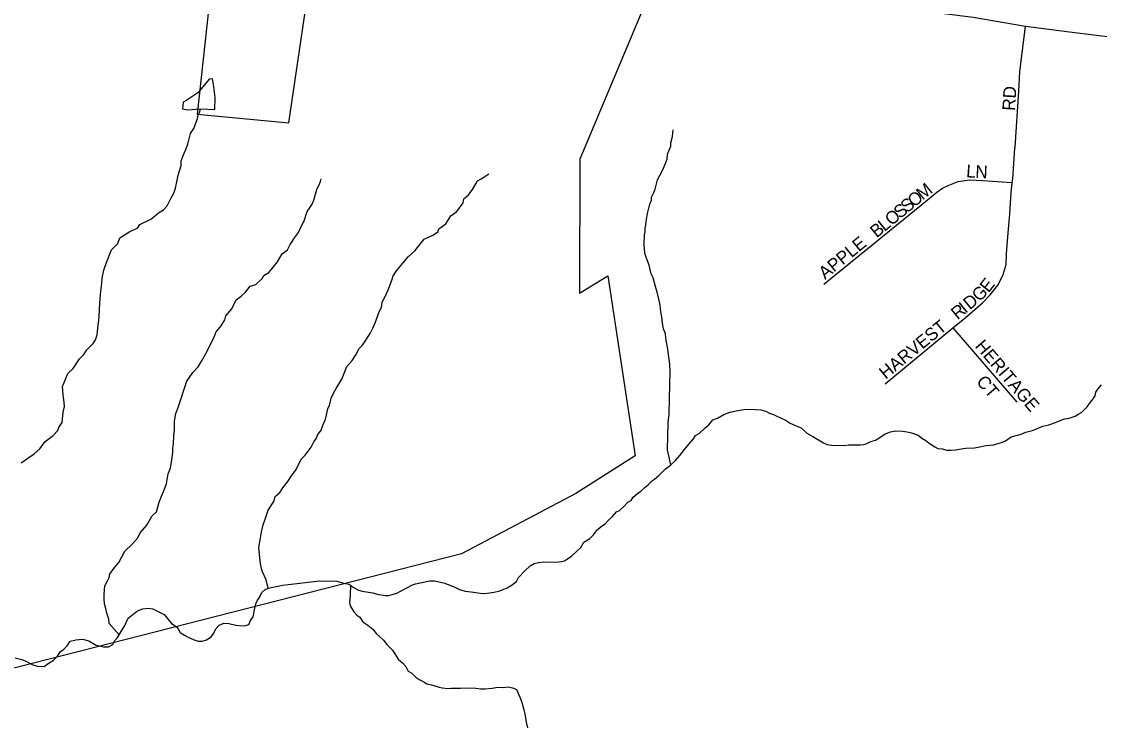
# Model space of a CAD drawing. Extents: x 1310247 to 1664935, y 235267 to 584339.
# Drawn here: x 1469473 to 1473698, y 430317 to 433077 of the extents above; entities that cross this region are included whole.
import ezdxf

# ---------------------------------------------------------------- set-up
doc = ezdxf.new("R2010")
doc.units = 0
for name, color, linetype in [('GM_X_Corporation', 7, 'Continuous'), ('GM_X_Minor_Lake', 7, 'Continuous'), ('GM_X_Minor_River', 7, 'Continuous'), ('GM_X_State_Route', 7, 'Continuous'), ('GM_X_Township_Subdivision', 7, 'Continuous'), ('GM_X_Township_Subdivision_Text', 7, 'Continuous')]:
    doc.layers.add(name, color=color, linetype=linetype)

msp = doc.modelspace()

# ---------------------------------------------------------------- linework, layer by layer
at = {"layer": 'GM_X_Corporation'}
msp.add_lwpolyline([(1469191.4, 433538.4), (1470238.1, 433422.3), (1470161.2, 432713.4), (1470520.9, 432679.2), (1470623.7, 433381.6), (1471939.6, 433200.7), (1471661.3, 432537.4), (1471659.7, 432011.7), (1471771.1, 432080.1), (1471878.3, 431374), (1471645.8, 431227.2), (1471196.8, 430990.4), (1468679.1, 430346.8)], dxfattribs=at)
at = {"layer": 'GM_X_Minor_Lake'}
msp.add_lwpolyline([(1470174.1, 432735), (1470230.5, 432732.1), (1470231.4, 432778.3), (1470226.3, 432820.5), (1470220.9, 432852.7), (1470208.9, 432851), (1470163.6, 432797.7), (1470120.9, 432768.5), (1470106.7, 432760.8), (1470104.1, 432734.8), (1470124.1, 432730.3)], dxfattribs=at)
at = {"layer": 'GM_X_Minor_River'}
for points in [[(1470124.1, 432730.3), (1470174.1, 432735)], [(1470148.1, 432657.6), (1470163.1, 432697.2), (1470165.4, 432709.2), (1470171.8, 432723), (1470174.1, 432735)], [(1469471.1, 431347.4), (1469497.6, 431364.7), (1469522.1, 431382.1), (1469544.7, 431401.6), (1469565.5, 431431.1), (1469596.2, 431454.3), (1469614.7, 431473.8), (1469619, 431485.8), (1469631.5, 431505.5), (1469636.6, 431545.4), (1469641.1, 431567.3), (1469639.6, 431585.3), (1469636.2, 431611.5), (1469634.7, 431631.5), (1469633.1, 431645.6), (1469639.5, 431661.5), (1469654.5, 431697.1), (1469675, 431716.6), (1469700, 431754), (1469716.5, 431771.6), (1469729, 431789.3), (1469753.7, 431814.7), (1469762.1, 431828.5), (1469768.6, 431848.4), (1469771, 431862.3), (1469773.6, 431886.3), (1469776, 431904.2), (1469776.5, 431922.2), (1469779.7, 431972.2), (1469782.6, 432006.2), (1469785.2, 432030.2), (1469787.7, 432050.1), (1469788.3, 432070.2), (1469795.1, 432102), (1469805.8, 432131.8), (1469825.2, 432181.3), (1469849.9, 432206.7), (1469858.4, 432228.5), (1469897.2, 432253.6), (1469927.6, 432266.8), (1469936, 432280.6), (1469982.7, 432303.4), (1470009.3, 432326.7), (1470029.7, 432338.2), (1470044.1, 432353.9), (1470059, 432385.5), (1470069.4, 432403.3), (1470076, 432423.1), (1470082.8, 432455), (1470087.3, 432474.9), (1470098.3, 432512.7), (1470098.7, 432530.7), (1470107.4, 432554.5), (1470115.8, 432572.3), (1470124.4, 432596.1), (1470135.5, 432637.9), (1470148.1, 432657.6)], [(1472017.8, 431338.9), (1472005.3, 431397.3), (1472007.9, 431503.4), (1472010.8, 431537.3), (1472012.4, 431599.4), (1472015.1, 431705.5), (1472013.8, 431733.5), (1472007, 431781.8), (1472005.4, 431799.9), (1472000.1, 431826), (1471996.7, 431852.2), (1471989.2, 431872.4), (1471985.8, 431894.5), (1471982.4, 431918.6), (1471978.9, 431938.8), (1471975.5, 431964.9), (1471972, 431983), (1471964.8, 432015.2), (1471957.3, 432037.5), (1471948.2, 432071.7), (1471940.5, 432088), (1471933.4, 432122.2), (1471922, 432148.5), (1471916.5, 432168.7), (1471913.3, 432200.8), (1471914.3, 432240.9), (1471916.6, 432252.8), (1471917, 432266.8), (1471919.3, 432278.8), (1471921.7, 432292.8), (1471926.5, 432324.7), (1471935.4, 432360.5), (1471941.8, 432376.3), (1471942.1, 432388.3), (1471950.6, 432406.1), (1471957, 432420), (1471965.9, 432455.8), (1471987, 432495.3), (1471995.5, 432517.1), (1472004.1, 432536.9), (1472004.6, 432556.9), (1472017.4, 432588.6), (1472017.7, 432600.7), (1472024.4, 432626.5), (1472027, 432652.5)], [(1470439.3, 430855.4), (1470432.1, 430887.6), (1470416.9, 430920.1), (1470413.2, 430932.2), (1470409.7, 430952.3), (1470406.2, 430974.4), (1470403.2, 431014.6), (1470408, 431044.5), (1470412.8, 431076.4), (1470419.5, 431104.3), (1470428.1, 431126.1), (1470439.1, 431161.8), (1470462, 431195.3), (1470466.5, 431215.2), (1470484.9, 431230.8), (1470497.4, 431248.5), (1470516.1, 431274), (1470530.7, 431295.6), (1470549.4, 431321.2), (1470568.4, 431360.8), (1470584.9, 431376.4), (1470607.7, 431407.8), (1470618.3, 431429.6), (1470628.7, 431443.3), (1470633, 431455.2), (1470647.5, 431474.9), (1470656.2, 431500.7), (1470662.5, 431512.5), (1470669.2, 431540.4), (1470673.8, 431560.3), (1470680.1, 431572.2), (1470686.8, 431600), (1470695.3, 431619.8), (1470705.8, 431637.6), (1470728.8, 431675), (1470748.1, 431724.6), (1470768.8, 431748.1), (1470783.4, 431769.7), (1470796, 431795.4), (1470808.4, 431807.1), (1470818.7, 431820.9), (1470829.2, 431838.6), (1470839.7, 431854.4), (1470850.2, 431874.1), (1470860.8, 431897.9), (1470873.8, 431935.6), (1470884.3, 431955.4), (1470886.8, 431975.3), (1470903.8, 432010.9), (1470910.1, 432024.8), (1470914.5, 432038.7), (1470925.2, 432066.5), (1470929.6, 432080.4), (1470942.1, 432100.1), (1470954.5, 432113.8), (1470967, 432129.5), (1470987.7, 432155), (1471014.3, 432178.3), (1471051.5, 432223.4), (1471088.1, 432240.5), (1471104.4, 432252), (1471108.7, 432263.9), (1471135.3, 432283.3), (1471156.1, 432314.8), (1471178.6, 432332.2), (1471203.6, 432365.6), (1471206, 432381.6), (1471226.5, 432399.1), (1471241, 432418.7), (1471253.6, 432440.4), (1471259.9, 432452.2), (1471274.1, 432459.9), (1471292.5, 432471.4), (1471304.7, 432479.1)], [(1469855.1, 430672.4), (1469816.1, 430717.5), (1469814.5, 430733.5), (1469807.1, 430757.8), (1469803.6, 430775.9), (1469798, 430794), (1469796.5, 430814.1), (1469796.9, 430830.1), (1469799.8, 430864.1), (1469810.3, 430883.9), (1469816.7, 430897.7), (1469819, 430911.7), (1469839.8, 430939.2), (1469854.3, 430956.8), (1469877.4, 431000.3), (1469906.2, 431027.6), (1469928.9, 431053), (1469937.4, 431072.8), (1469964.3, 431102.2), (1469985.3, 431139.7), (1470001.7, 431155.3), (1470012.7, 431193), (1470021.3, 431216.8), (1470029.8, 431234.7), (1470040.6, 431264.4), (1470047.6, 431304.3), (1470056.2, 431326.1), (1470060.8, 431350), (1470065.8, 431387.9), (1470066.2, 431404), (1470068.6, 431419.9), (1470069.4, 431453.9), (1470072, 431475.9), (1470072.9, 431509.9), (1470077.6, 431539.8), (1470086.3, 431563.6), (1470121, 431666.9), (1470143.9, 431700.3), (1470164.5, 431723.8), (1470181.2, 431749.4), (1470200.2, 431785), (1470227.6, 431840.4), (1470236.2, 431860.2), (1470254.8, 431883.7), (1470269.4, 431907.4), (1470273.9, 431923.3), (1470296.6, 431950.7), (1470313.6, 431986.3), (1470334, 431999.8), (1470350.4, 432015.4), (1470369, 432039), (1470391.3, 432046.4), (1470415.9, 432069.8), (1470422.3, 432081.6), (1470442.6, 432093.1), (1470455, 432108.8), (1470475.7, 432134.3), (1470494.6, 432165.8), (1470515, 432181.3), (1470525.6, 432203.1), (1470533.9, 432214.9), (1470542.3, 432228.7), (1470558.9, 432250.3), (1470567.4, 432270.1), (1470580.1, 432295.8), (1470593, 432331.5), (1470603.5, 432349.3), (1470611.8, 432361), (1470618.3, 432376.9), (1470627.1, 432408.7), (1470631.4, 432422.6), (1470637.8, 432434.5), (1470644.2, 432450.3), (1470647.9, 432460.6)], [(1472943.6, 431468.9), (1472961.6, 431464.4), (1472987.4, 431455.7), (1473001.1, 431443.3), (1473017, 431434.9), (1473030.7, 431424.5), (1473052.4, 431409.9), (1473064.3, 431403.6), (1473082.3, 431401.1), (1473098.2, 431396.7), (1473116.3, 431396.2), (1473134.3, 431397.8), (1473156.5, 431401.2), (1473174.6, 431404.7), (1473208.7, 431405.8), (1473228.9, 431409.3), (1473253.1, 431414.7), (1473283.3, 431417.9), (1473295.4, 431421.6), (1473313.6, 431427.1), (1473329.8, 431432.7), (1473352.2, 431448.2), (1473376.5, 431455.5), (1473390.6, 431459.2), (1473408.8, 431466.7), (1473435.1, 431474), (1473475.6, 431491), (1473499.8, 431496.4), (1473522.1, 431503.8), (1473550.4, 431515.1), (1473562.6, 431518.8), (1473574.6, 431520.5), (1473590.8, 431526), (1473602.9, 431529.7), (1473617.2, 431539.4), (1473629.4, 431545.1), (1473650, 431566.5), (1473662.5, 431584.2), (1473672.9, 431598), (1473681.2, 431609.8), (1473683.5, 431623.8), (1473691.9, 431635.6), (1473706.4, 431653.2)], [(1470980.8, 430855.3), (1471005.2, 430868.6), (1471017.3, 430872.3), (1471073.8, 430884.9), (1471091.8, 430884.4), (1471131.7, 430875.3), (1471173.4, 430858.2), (1471189.2, 430849.8), (1471211.1, 430843.2), (1471235.1, 430840.6), (1471271.1, 430835.6), (1471287.1, 430835.2), (1471307.2, 430836.7), (1471325.3, 430840.2), (1471347.5, 430845.7), (1471363.7, 430851.2), (1471375.9, 430856.9), (1471392.2, 430866.5), (1471412.6, 430882), (1471421, 430897.8), (1471445.8, 430923.2), (1471466.3, 430942.7), (1471482.6, 430952.3), (1471498.7, 430955.9), (1471518.9, 430959.3), (1471567, 430958.1), (1471589.1, 430959.5), (1471601.2, 430963.2), (1471613.4, 430970.9), (1471629.8, 430982.5), (1471664.7, 431015.6), (1471677.2, 431035.3), (1471699.7, 431050.8), (1471714.1, 431064.4), (1471730.6, 431086), (1471749, 431099.5), (1471761.3, 431109.2), (1471771.6, 431121), (1471788, 431134.6), (1471804.6, 431154.2), (1471816.7, 431159.9), (1471835.2, 431177.4), (1471849.7, 431193), (1471861.9, 431198.7), (1471870.2, 431212.5), (1471886.6, 431226.1), (1471900.9, 431235.8), (1471917.3, 431251.4), (1471929.6, 431261.1), (1471942, 431274.8), (1471954.2, 431282.5), (1471972.7, 431298), (1471995.3, 431321.4), (1472017.8, 431338.9), (1472036.3, 431356.4), (1472052.9, 431376), (1472071.5, 431399.6), (1472090.1, 431421.1), (1472106.6, 431440.7), (1472115, 431454.5), (1472129.2, 431462.1), (1472151.8, 431483.6), (1472166.2, 431495.2), (1472182.7, 431514.8), (1472201, 431522.4), (1472225.4, 431535.7), (1472249.7, 431545.1), (1472279.9, 431552.3), (1472304.1, 431555.7), (1472320.2, 431557.3), (1472350.2, 431556.5), (1472370.2, 431554), (1472390.2, 431549.5), (1472404, 431541.1), (1472419.9, 431536.6), (1472433.8, 431530.3), (1472445.7, 431524), (1472469.5, 431513.3), (1472485.2, 431502.9), (1472497.1, 431496.6), (1472509, 431492.3), (1472528.9, 431483.7), (1472550.4, 431463.1), (1472574.2, 431450.5), (1472615.6, 431425.4), (1472629.5, 431419), (1472647.5, 431416.5), (1472699.6, 431415.2), (1472713.7, 431416.8), (1472743.8, 431418), (1472761.8, 431417.5), (1472773.9, 431419.2), (1472786, 431422.9), (1472802.3, 431430.5), (1472820.5, 431436), (1472836.7, 431445.6), (1472855.1, 431459.2), (1472879.4, 431468.5), (1472899.6, 431472), (1472925.6, 431471.3), (1472943.6, 431468.9)], [(1469447.7, 430582.9), (1469473.6, 430576.2), (1469489.5, 430569.8), (1469517.2, 430555), (1469539.1, 430548.5), (1469563.2, 430549.8), (1469581.6, 430563.4), (1469597.9, 430573), (1469614.3, 430588.5), (1469624.8, 430606.3), (1469639.1, 430615.9), (1469651.4, 430629.6), (1469663.9, 430647.3), (1469686.1, 430652.8), (1469712.3, 430656.1), (1469736.2, 430649.5), (1469765.8, 430632.7), (1469793.7, 430625.9), (1469813.8, 430625.4), (1469830.1, 430635), (1469838.5, 430650.8), (1469848.8, 430662.5), (1469867.6, 430692.1), (1469878.1, 430709.8), (1469890.8, 430737.5), (1469927.7, 430766.6), (1469947.9, 430774.1), (1469970.1, 430777.5), (1469988, 430775.1), (1470031.6, 430751.9), (1470060.8, 430717.1), (1470082.5, 430702.5), (1470094, 430682.2), (1470111.8, 430671.7), (1470123.6, 430665.4), (1470149.4, 430652.7), (1470165.3, 430648.2), (1470181.3, 430647.8), (1470197.5, 430653.4), (1470215.9, 430665), (1470226.3, 430678.7), (1470234.7, 430696.5), (1470247.1, 430710.2), (1470265.3, 430717.7), (1470285.4, 430717.2), (1470313.3, 430710.5), (1470337.3, 430707.8), (1470351.4, 430709.5), (1470363.5, 430713.2), (1470369.9, 430729), (1470380.3, 430742.8), (1470387.2, 430776.6), (1470391.6, 430794.5), (1470395.9, 430806.5), (1470406.4, 430822.2), (1470414.8, 430838), (1470427.1, 430849.7), (1470439.3, 430855.4), (1470457.4, 430858.9), (1470483.7, 430864.2), (1470495.8, 430867.9), (1470517.9, 430869.4), (1470542, 430872.7), (1470640.6, 430884.2), (1470708.7, 430882.4), (1470730.6, 430875.8), (1470742.6, 430873.5), (1470756.6, 430871.1), (1470770.3, 430860.8), (1470782.2, 430854.4), (1470794.1, 430848.1), (1470808, 430843.8), (1470849.9, 430836.6), (1470871.8, 430830.1), (1470883.9, 430829.8), (1470899.8, 430827.3), (1470911.9, 430827), (1470930.1, 430832.5), (1470944.2, 430836.2), (1470980.8, 430855.3)], [(1470761.8, 430867.2), (1470761.5, 430829), (1470759.1, 430813), (1470758.8, 430801), (1470760.4, 430786.9), (1470775.9, 430762.5), (1470787.6, 430750.1), (1470799.4, 430741.8), (1470811, 430723.5), (1470830.7, 430711), (1470850.3, 430694.4), (1470863.9, 430676), (1470875.7, 430665.7), (1470891.4, 430651.3), (1470905, 430634.9), (1470926.5, 430612.3), (1470936.1, 430598), (1470949.7, 430577.6), (1470967.3, 430561.2), (1470979, 430548.8), (1470988.6, 430530.6), (1471002.4, 430522.2), (1471020, 430505.7), (1471031.9, 430497.4), (1471049.7, 430488.9), (1471061.5, 430480.6), (1471079.4, 430476.1), (1471109.3, 430467.3), (1471121.3, 430465), (1471143.3, 430462.4), (1471157.4, 430464.1), (1471193.4, 430463.1), (1471215.5, 430464.5), (1471253.6, 430463.5), (1471271.6, 430461.1), (1471289.6, 430460.6), (1471317.8, 430463.9), (1471339.9, 430467.3), (1471360, 430466.8), (1471382.1, 430468.2), (1471402, 430463.7), (1471413.9, 430457.3), (1471419.5, 430443.2), (1471427.1, 430425), (1471432.8, 430410.8), (1471436.5, 430398.7), (1471442, 430378.5), (1471445.6, 430362.4), (1471450.8, 430330.2), (1471456.2, 430308)]]:
    msp.add_lwpolyline(points, dxfattribs=at)
at = {"layer": 'GM_X_State_Route'}
msp.add_lwpolyline([(1470446, 433427.8), (1470466.6, 433425.5), (1470471.7, 433424.9), (1470644.9, 433404), (1470889.2, 433372.3), (1471050.1, 433354.9), (1471330, 433318.5), (1471549.7, 433292.7), (1471828.8, 433256.9), (1472031.2, 433231.9), (1472263.6, 433205.3), (1472390, 433185), (1472759.3, 433149.9), (1473202.7, 433094.4), (1473408.5, 433058.8), (1473590.6, 433035.1), (1473845.9, 433003.4), (1474049.8, 432981.6), (1474361.5, 432952.9), (1474523, 432929.1)], dxfattribs=at)
at = {"layer": 'GM_X_Township_Subdivision'}
for points in [[(1472857.9, 431656.9), (1473123.5, 431875.8), (1473170.4, 431914.4), (1473238.9, 431974.1), (1473269.8, 432005), (1473300.7, 432044.8), (1473320.6, 432084.5), (1473331.6, 432124.3), (1473333.9, 432166.3), (1473338.3, 432232.6), (1473347.1, 432323.2), (1473351.5, 432404.9), (1473356.4, 432445.8), (1473358.1, 432460.2), (1473366.7, 432579.8), (1473367, 432583.9), (1473381.5, 432804.2), (1473386, 432879.6), (1473408.5, 433058.8)], [(1472618.2, 432047.5), (1472993.7, 432352.4), (1473060, 432407.7), (1473083.2, 432424), (1473105.3, 432434.5), (1473143.9, 432449.6), (1473188.1, 432456.3), (1473238.9, 432454.1), (1473356.4, 432445.8)], [(1473123.5, 431875.8), (1473123.6, 431875.8), (1473374.1, 431584.2)]]:
    msp.add_lwpolyline(points, dxfattribs=at)

# ---------------------------------------------------------------- texts
at = {"layer": 'GM_X_Township_Subdivision_Text'}
for s, rotation, p in [('RD', 86.8222, (1473366.9, 432725.9)), ('L', 356.3913, (1473174.5, 432466.3)), ('N', 357.4197, (1473210.6, 432464.1)), ('M', 39.3112, (1473005, 432374.4)), ('S', 39.3331, (1472943.8, 432324.2)), ('O', 39.3186, (1472971, 432346.5)), ('S', 39.2913, (1472916.5, 432301.9)), ('O', 39.3276, (1472882.5, 432274)), ('B', 39.3236, (1472824.6, 432226.6)), ('L', 39.2913, (1472855.2, 432251.7)), ('APPLE', 39.289, (1472622.3, 432063.8)), ('E', 50.982, (1473262.8, 432011.1)), ('D', 39.1847, (1473189.4, 431944.5)), ('G', 44.5532, (1473227.3, 431975.7)), ('R', 39.1681, (1473141.6, 431905.6)), ('I', 39.1879, (1473172.4, 431930.6)), ('HARVEST', 39.3498, (1472859.9, 431672.2)), ('HERITAGE', 310.3336, (1473207.4, 431803.1)), ('CT', 310.6039, (1473212.5, 431663.5))]:
    msp.add_text(s, height=50, rotation=rotation, dxfattribs=at).set_placement(p)

doc.saveas('drawing.dxf')
